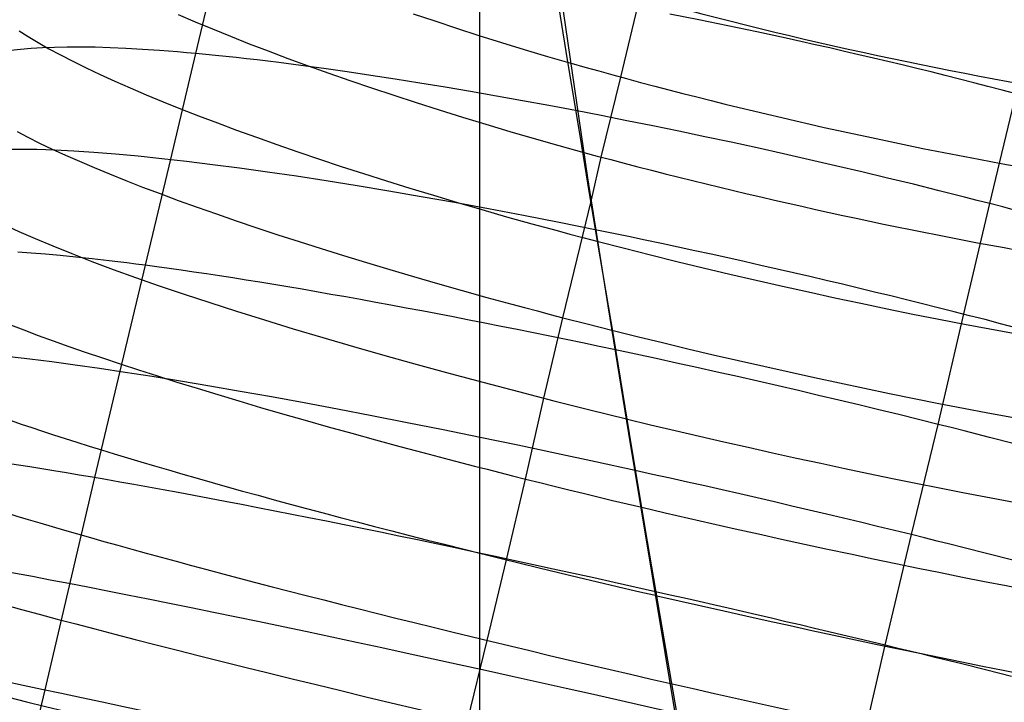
# Model space of a CAD drawing. Extents: x -383 to 1849, y -1185 to -529.
# Tile 774 of 870: x 1799 to 1817, y -1016 to -1004. Entities that reach past the tile are written whole.
import ezdxf

# ---------------------------------------------------------------- set-up
doc = ezdxf.new("R2010")
doc.units = 0
doc.layers.add('PREDEFINITO', color=7, linetype='CONTINUOUS')

msp = doc.modelspace()

# ---------------------------------------------------------------- linework, layer by layer
at = {"layer": 'PREDEFINITO'}
for p, q in [((1807.644, -1016.516, 663.883), (1807.644, -807.082, 663.883)), ((1802.596, -1004.702, 476.832), (1803.477, -1000.948, 477.272)), ((1809.566, -1006.912, 501.749), (1808.9, -1002.326, 501.813)), ((1808.905, -1002.998, 473.426), (1809.175, -1004.665, 473.025)), ((1810.153, -1005.124, 502.028), (1810.49, -1003.705, 502.244)), ((1802.282, -1004.009, 496.99), (1802.581, -1004.137, 497.345)), ((1806.46, -1003.994, 500.506), (1806.843, -1004.123, 500.726)), ((1811.543, -1004.104, 472.623), (1811.028, -1004, 472.718)), ((1812.059, -1004.21, 472.546), (1811.543, -1004.104, 472.623)), ((1802.581, -1004.137, 497.345), (1802.891, -1004.266, 497.69)), ((1802.891, -1004.266, 497.69), (1803.211, -1004.396, 498.026)), ((1806.843, -1004.123, 500.726), (1807.232, -1004.251, 500.934)), ((1807.232, -1004.251, 500.934), (1807.628, -1004.379, 501.13)), ((1812.576, -1004.319, 472.487), (1812.059, -1004.21, 472.546)), ((1799.45, -1004.297, 492.379), (1799.612, -1004.401, 492.828)), ((1799.612, -1004.401, 492.828), (1799.788, -1004.508, 493.27)), ((1803.211, -1004.396, 498.026), (1803.542, -1004.527, 498.351)), ((1807.628, -1004.379, 501.13), (1808.03, -1004.505, 501.312)), ((1813.095, -1004.431, 472.446), (1812.576, -1004.319, 472.487)), ((1813.354, -1004.488, 472.433), (1813.095, -1004.431, 472.446)), ((1799.475, -1004.63, 481.761), (1799.301, -1004.65, 482.221)), ((1799.663, -1004.613, 481.306), (1799.475, -1004.63, 481.761)), ((1799.864, -1004.601, 480.858), (1799.663, -1004.613, 481.306)), ((1799.788, -1004.508, 493.27), (1799.98, -1004.616, 493.706)), ((1800.079, -1004.593, 480.417), (1799.864, -1004.601, 480.858)), ((1799.98, -1004.616, 493.706), (1800.186, -1004.728, 494.135)), ((1800.307, -1004.589, 479.983), (1800.079, -1004.593, 480.417)), ((1800.548, -1004.588, 479.556), (1800.307, -1004.589, 479.983)), ((1800.803, -1004.592, 479.138), (1800.548, -1004.588, 479.556)), ((1801.07, -1004.6, 478.728), (1800.803, -1004.592, 479.138)), ((1801.35, -1004.612, 478.328), (1801.07, -1004.6, 478.728)), ((1801.643, -1004.628, 477.938), (1801.35, -1004.612, 478.328)), ((1801.948, -1004.648, 477.559), (1801.643, -1004.628, 477.938)), ((1803.542, -1004.527, 498.351), (1803.882, -1004.657, 498.666)), ((1808.03, -1004.505, 501.312), (1808.437, -1004.629, 501.481)), ((1808.437, -1004.629, 501.481), (1808.85, -1004.753, 501.636)), ((1813.613, -1004.546, 472.424), (1813.354, -1004.488, 472.433)), ((1813.872, -1004.604, 472.42), (1813.613, -1004.546, 472.424)), ((1814.13, -1004.664, 472.42), (1813.872, -1004.604, 472.42)), ((1800.186, -1004.728, 494.135), (1800.407, -1004.841, 494.557)), ((1802.106, -1004.66, 477.373), (1801.948, -1004.648, 477.559)), ((1802.266, -1004.673, 477.19), (1802.106, -1004.66, 477.373)), ((1802.15, -1006.583, 476.672), (1802.596, -1004.702, 476.832)), ((1802.43, -1004.687, 477.01), (1802.266, -1004.673, 477.19)), ((1802.596, -1004.702, 476.832), (1802.43, -1004.687, 477.01)), ((1802.77, -1004.718, 476.654), (1802.596, -1004.702, 476.832)), ((1802.946, -1004.736, 476.479), (1802.77, -1004.718, 476.654)), ((1803.126, -1004.754, 476.307), (1802.946, -1004.736, 476.479)), ((1803.309, -1004.774, 476.138), (1803.126, -1004.754, 476.307)), ((1803.495, -1004.795, 475.972), (1803.309, -1004.774, 476.138)), ((1803.683, -1004.817, 475.81), (1803.495, -1004.795, 475.972)), ((1803.875, -1004.84, 475.651), (1803.683, -1004.817, 475.81)), ((1803.882, -1004.657, 498.666), (1804.232, -1004.788, 498.969)), ((1804.232, -1004.788, 498.969), (1804.591, -1004.92, 499.262)), ((1808.85, -1004.753, 501.636), (1809.267, -1004.875, 501.778)), ((1809.175, -1004.665, 473.025), (1809.453, -1006.346, 472.676)), ((1814.388, -1004.723, 472.425), (1814.13, -1004.664, 472.42)), ((1814.646, -1004.783, 472.434), (1814.388, -1004.723, 472.425)), ((1814.904, -1004.844, 472.449), (1814.646, -1004.783, 472.434)), ((1800.407, -1004.841, 494.557), (1800.642, -1004.956, 494.971)), ((1800.642, -1004.956, 494.971), (1800.89, -1005.074, 495.378)), ((1804.069, -1004.864, 475.495), (1803.875, -1004.84, 475.651)), ((1804.464, -1004.915, 475.193), (1804.069, -1004.864, 475.495)), ((1804.87, -1004.97, 474.905), (1804.464, -1004.915, 475.193)), ((1804.591, -1004.92, 499.262), (1804.959, -1005.051, 499.542)), ((1805.285, -1005.029, 474.63), (1804.87, -1004.97, 474.905)), ((1815.16, -1004.906, 472.468), (1814.904, -1004.844, 472.449)), ((1815.417, -1004.968, 472.492), (1815.16, -1004.906, 472.468)), ((1815.672, -1005.03, 472.521), (1815.417, -1004.968, 472.492)), ((1800.89, -1005.074, 495.378), (1801.152, -1005.193, 495.776)), ((1804.959, -1005.051, 499.542), (1805.336, -1005.182, 499.811)), ((1805.709, -1005.092, 474.37), (1805.285, -1005.029, 474.63)), ((1806.141, -1005.158, 474.123), (1805.709, -1005.092, 474.37)), ((1806.58, -1005.228, 473.89), (1806.141, -1005.158, 474.123)), ((1809.804, -1006.543, 501.834), (1810.153, -1005.124, 502.028)), ((1815.926, -1005.093, 472.554), (1815.672, -1005.03, 472.521)), ((1816.18, -1005.157, 472.593), (1815.926, -1005.093, 472.554)), ((1816.433, -1005.221, 472.636), (1816.18, -1005.157, 472.593)), ((1801.152, -1005.193, 495.776), (1801.426, -1005.314, 496.165)), ((1801.426, -1005.314, 496.165), (1801.713, -1005.436, 496.545)), ((1805.336, -1005.182, 499.811), (1805.721, -1005.313, 500.067)), ((1805.721, -1005.313, 500.067), (1806.114, -1005.444, 500.31)), ((1807.027, -1005.302, 473.672), (1806.58, -1005.228, 473.89)), ((1807.481, -1005.379, 473.468), (1807.027, -1005.302, 473.672)), ((1816.684, -1005.286, 472.684), (1816.433, -1005.221, 472.636)), ((1816.935, -1005.351, 472.737), (1816.684, -1005.286, 472.684)), ((1801.713, -1005.436, 496.545), (1802.012, -1005.559, 496.916)), ((1806.114, -1005.444, 500.31), (1806.514, -1005.574, 500.54)), ((1807.94, -1005.459, 473.278), (1807.481, -1005.379, 473.468)), ((1808.405, -1005.542, 473.104), (1807.94, -1005.459, 473.278)), ((1816.718, -1007.371, 472.584), (1817.184, -1005.416, 472.795)), ((1817.184, -1005.416, 472.795), (1816.935, -1005.351, 472.737)), ((1802.012, -1005.559, 496.916), (1802.322, -1005.684, 497.278)), ((1802.322, -1005.684, 497.278), (1802.644, -1005.81, 497.629)), ((1806.514, -1005.574, 500.54), (1806.921, -1005.704, 500.757)), ((1808.875, -1005.629, 472.944), (1808.405, -1005.542, 473.104)), ((1809.349, -1005.718, 472.799), (1808.875, -1005.629, 472.944)), ((1802.644, -1005.81, 497.629), (1802.977, -1005.937, 497.969)), ((1806.921, -1005.704, 500.757), (1807.335, -1005.832, 500.959)), ((1807.335, -1005.832, 500.959), (1807.755, -1005.96, 501.148)), ((1809.804, -1005.806, 472.676), (1809.349, -1005.718, 472.799)), ((1810.262, -1005.896, 472.567), (1809.804, -1005.806, 472.676)), ((1802.977, -1005.937, 497.969), (1803.32, -1006.064, 498.298)), ((1807.755, -1005.96, 501.148), (1808.182, -1006.087, 501.322)), ((1810.723, -1005.989, 472.472), (1810.262, -1005.896, 472.567)), ((1811.185, -1006.084, 472.391), (1810.723, -1005.989, 472.472)), ((1799.414, -1006.091, 493.128), (1799.607, -1006.192, 493.565)), ((1799.607, -1006.192, 493.565), (1799.815, -1006.295, 493.995)), ((1803.32, -1006.064, 498.298), (1803.673, -1006.192, 498.617)), ((1803.673, -1006.192, 498.617), (1804.036, -1006.321, 498.923)), ((1808.182, -1006.087, 501.322), (1808.614, -1006.212, 501.482)), ((1808.614, -1006.212, 501.482), (1809.051, -1006.336, 501.626)), ((1811.649, -1006.181, 472.324), (1811.185, -1006.084, 472.391)), ((1812.114, -1006.28, 472.272), (1811.649, -1006.181, 472.324)), ((1799.815, -1006.295, 493.995), (1800.037, -1006.401, 494.418)), ((1804.036, -1006.321, 498.923), (1804.409, -1006.45, 499.218)), ((1809.051, -1006.336, 501.626), (1809.494, -1006.459, 501.754)), ((1809.453, -1006.346, 472.676), (1809.593, -1007.191, 472.525)), ((1812.58, -1006.381, 472.235), (1812.114, -1006.28, 472.272)), ((1813.046, -1006.485, 472.212), (1812.58, -1006.381, 472.235)), ((1800.037, -1006.401, 494.418), (1800.273, -1006.509, 494.833)), ((1800.273, -1006.509, 494.833), (1800.522, -1006.618, 495.24)), ((1804.409, -1006.45, 499.218), (1804.791, -1006.579, 499.5)), ((1809.63, -1007.303, 501.745), (1809.804, -1006.543, 501.834)), ((1813.511, -1006.59, 472.205), (1813.046, -1006.485, 472.212)), ((1800.522, -1006.618, 495.24), (1800.785, -1006.73, 495.638)), ((1800.785, -1006.73, 495.638), (1801.06, -1006.843, 496.028)), ((1801.245, -1010.351, 476.469), (1802.15, -1006.583, 476.672)), ((1804.791, -1006.579, 499.5), (1805.181, -1006.708, 499.769)), ((1805.181, -1006.708, 499.769), (1805.579, -1006.837, 500.025)), ((1813.975, -1006.697, 472.213), (1813.511, -1006.59, 472.205)), ((1814.439, -1006.805, 472.235), (1813.975, -1006.697, 472.213)), ((1801.06, -1006.843, 496.028), (1801.348, -1006.959, 496.409)), ((1805.579, -1006.837, 500.025), (1805.986, -1006.966, 500.267)), ((1809.926, -1009.189, 501.723), (1809.566, -1006.912, 501.749)), ((1814.9, -1006.916, 472.274), (1814.439, -1006.805, 472.235)), ((1815.359, -1007.027, 472.328), (1814.9, -1006.916, 472.274)), ((1801.348, -1006.959, 496.409), (1801.648, -1007.075, 496.78)), ((1801.648, -1007.075, 496.78), (1801.959, -1007.193, 497.142)), ((1805.986, -1006.966, 500.267), (1806.4, -1007.095, 500.496)), ((1806.4, -1007.095, 500.496), (1806.821, -1007.223, 500.71)), ((1815.816, -1007.141, 472.397), (1815.359, -1007.027, 472.328)), ((1801.959, -1007.193, 497.142), (1802.282, -1007.312, 497.493)), ((1806.821, -1007.223, 500.71), (1807.249, -1007.35, 500.91)), ((1809.593, -1007.191, 472.525), (1809.735, -1008.04, 472.388)), ((1816.269, -1007.255, 472.483), (1815.816, -1007.141, 472.397)), ((1816.494, -1007.313, 472.532), (1816.269, -1007.255, 472.483)), ((1802.282, -1007.312, 497.493), (1802.615, -1007.433, 497.833)), ((1802.615, -1007.433, 497.833), (1802.959, -1007.554, 498.163)), ((1807.249, -1007.35, 500.91), (1807.683, -1007.477, 501.094)), ((1809.125, -1009.399, 501.537), (1809.63, -1007.303, 501.745)), ((1816.255, -1009.33, 472.413), (1816.718, -1007.371, 472.584)), ((1816.718, -1007.371, 472.584), (1816.494, -1007.313, 472.532)), ((1816.947, -1007.43, 472.643), (1816.718, -1007.371, 472.584)), ((1817.175, -1007.491, 472.705), (1816.947, -1007.43, 472.643)), ((1802.959, -1007.554, 498.163), (1803.314, -1007.676, 498.481)), ((1807.683, -1007.477, 501.094), (1808.123, -1007.603, 501.263)), ((1808.123, -1007.603, 501.263), (1808.569, -1007.727, 501.416)), ((1803.314, -1007.676, 498.481), (1803.678, -1007.799, 498.788)), ((1808.569, -1007.727, 501.416), (1808.794, -1007.789, 501.487)), ((1808.794, -1007.789, 501.487), (1809.02, -1007.85, 501.554)), ((1803.678, -1007.799, 498.788), (1804.051, -1007.923, 499.082)), ((1804.051, -1007.923, 499.082), (1804.433, -1008.046, 499.364)), ((1809.02, -1007.85, 501.554), (1809.247, -1007.912, 501.616)), ((1809.247, -1007.912, 501.616), (1809.476, -1007.972, 501.674)), ((1804.433, -1008.046, 499.364), (1804.824, -1008.171, 499.633)), ((1809.476, -1007.972, 501.674), (1809.751, -1008.045, 501.738)), ((1809.735, -1008.04, 472.388), (1810.022, -1009.745, 472.156)), ((1799.667, -1008.252, 479.288), (1799.429, -1008.236, 479.715)), ((1799.918, -1008.271, 478.869), (1799.667, -1008.252, 479.288)), ((1800.182, -1008.294, 478.458), (1799.918, -1008.271, 478.869)), ((1800.459, -1008.32, 478.057), (1800.182, -1008.294, 478.458)), ((1800.749, -1008.351, 477.666), (1800.459, -1008.32, 478.057)), ((1804.824, -1008.171, 499.633), (1805.223, -1008.295, 499.889)), ((1805.223, -1008.295, 499.889), (1805.631, -1008.419, 500.131)), ((1801.051, -1008.385, 477.285), (1800.749, -1008.351, 477.666)), ((1801.207, -1008.404, 477.099), (1801.051, -1008.385, 477.285)), ((1801.366, -1008.423, 476.916), (1801.207, -1008.404, 477.099)), ((1801.528, -1008.444, 476.735), (1801.366, -1008.423, 476.916)), ((1801.693, -1008.465, 476.557), (1801.528, -1008.444, 476.735)), ((1801.903, -1008.493, 476.341), (1801.693, -1008.465, 476.557)), ((1802.117, -1008.523, 476.129), (1801.903, -1008.493, 476.341)), ((1805.631, -1008.419, 500.131), (1806.045, -1008.544, 500.36)), ((1802.335, -1008.554, 475.922), (1802.117, -1008.523, 476.129)), ((1802.558, -1008.586, 475.719), (1802.335, -1008.554, 475.922)), ((1802.785, -1008.62, 475.522), (1802.558, -1008.586, 475.719)), ((1803.016, -1008.655, 475.329), (1802.785, -1008.62, 475.522)), ((1803.251, -1008.692, 475.141), (1803.016, -1008.655, 475.329)), ((1806.045, -1008.544, 500.36), (1806.467, -1008.668, 500.574)), ((1806.467, -1008.668, 500.574), (1806.895, -1008.791, 500.773)), ((1803.49, -1008.73, 474.958), (1803.251, -1008.692, 475.141)), ((1803.733, -1008.769, 474.779), (1803.49, -1008.73, 474.958)), ((1803.98, -1008.809, 474.606), (1803.733, -1008.769, 474.779)), ((1804.229, -1008.851, 474.438), (1803.98, -1008.809, 474.606)), ((1806.895, -1008.791, 500.773), (1807.33, -1008.914, 500.958)), ((1804.483, -1008.894, 474.275), (1804.229, -1008.851, 474.438)), ((1804.739, -1008.938, 474.117), (1804.483, -1008.894, 474.275)), ((1804.998, -1008.983, 473.964), (1804.739, -1008.938, 474.117)), ((1805.261, -1009.03, 473.816), (1804.998, -1008.983, 473.964)), ((1807.33, -1008.914, 500.958), (1807.771, -1009.037, 501.126)), ((1805.526, -1009.077, 473.673), (1805.261, -1009.03, 473.816)), ((1805.794, -1009.126, 473.536), (1805.526, -1009.077, 473.673)), ((1806.065, -1009.176, 473.404), (1805.794, -1009.126, 473.536)), ((1806.338, -1009.227, 473.277), (1806.065, -1009.176, 473.404)), ((1807.771, -1009.037, 501.126), (1808.217, -1009.159, 501.279)), ((1808.217, -1009.159, 501.279), (1808.442, -1009.219, 501.35)), ((1810.297, -1011.457, 501.696), (1809.926, -1009.189, 501.723)), ((1806.614, -1009.278, 473.155), (1806.338, -1009.227, 473.277)), ((1806.892, -1009.331, 473.039), (1806.614, -1009.278, 473.155)), ((1807.172, -1009.385, 472.929), (1806.892, -1009.331, 473.039)), ((1808.442, -1009.219, 501.35), (1808.669, -1009.279, 501.416)), ((1808.669, -1009.279, 501.416), (1808.896, -1009.339, 501.479)), ((1808.896, -1009.339, 501.479), (1809.125, -1009.399, 501.537)), ((1815.801, -1011.295, 472.281), (1816.255, -1009.33, 472.413)), ((1799.296, -1009.525, 494.192), (1799.536, -1009.617, 494.609)), ((1807.454, -1009.44, 472.824), (1807.172, -1009.385, 472.929)), ((1807.737, -1009.495, 472.724), (1807.454, -1009.44, 472.824)), ((1808.023, -1009.552, 472.63), (1807.737, -1009.495, 472.724)), ((1808.785, -1010.83, 501.429), (1809.125, -1009.399, 501.537)), ((1809.125, -1009.399, 501.537), (1809.557, -1009.51, 501.634)), ((1809.557, -1009.51, 501.634), (1809.992, -1009.62, 501.717)), ((1799.536, -1009.617, 494.609), (1799.79, -1009.712, 495.018)), ((1799.79, -1009.712, 495.018), (1800.057, -1009.81, 495.418)), ((1808.31, -1009.61, 472.541), (1808.023, -1009.552, 472.63)), ((1808.599, -1009.668, 472.458), (1808.31, -1009.61, 472.541)), ((1808.889, -1009.727, 472.381), (1808.599, -1009.668, 472.458)), ((1800.057, -1009.81, 495.418), (1800.336, -1009.909, 495.81)), ((1809.18, -1009.787, 472.309), (1808.889, -1009.727, 472.381)), ((1809.472, -1009.848, 472.243), (1809.18, -1009.787, 472.309)), ((1809.766, -1009.909, 472.183), (1809.472, -1009.848, 472.243)), ((1810.022, -1009.745, 472.156), (1810.303, -1011.455, 471.967)), ((1800.336, -1009.909, 495.81), (1800.628, -1010.011, 496.193)), ((1800.628, -1010.011, 496.193), (1800.932, -1010.114, 496.566)), ((1810.06, -1009.971, 472.128), (1809.766, -1009.909, 472.183)), ((1810.42, -1010.048, 472.07), (1810.06, -1009.971, 472.128)), ((1810.781, -1010.126, 472.02), (1810.42, -1010.048, 472.07)), ((1800.932, -1010.114, 496.566), (1801.247, -1010.219, 496.93)), ((1801.247, -1010.219, 496.93), (1801.573, -1010.325, 497.283)), ((1811.142, -1010.205, 471.979), (1810.781, -1010.126, 472.02)), ((1811.504, -1010.284, 471.947), (1811.142, -1010.205, 471.979)), ((1800.797, -1012.238, 476.418), (1801.245, -1010.351, 476.469)), ((1801.573, -1010.325, 497.283), (1801.91, -1010.433, 497.625)), ((1811.867, -1010.365, 471.924), (1811.504, -1010.284, 471.947)), ((1812.229, -1010.446, 471.91), (1811.867, -1010.365, 471.924)), ((1801.91, -1010.433, 497.625), (1802.258, -1010.543, 497.957)), ((1802.258, -1010.543, 497.957), (1802.615, -1010.654, 498.277)), ((1812.591, -1010.529, 471.905), (1812.229, -1010.446, 471.91)), ((1812.952, -1010.611, 471.909), (1812.591, -1010.529, 471.905)), ((1802.615, -1010.654, 498.277), (1802.983, -1010.765, 498.585)), ((1802.983, -1010.765, 498.585), (1803.359, -1010.878, 498.881)), ((1813.313, -1010.695, 471.923), (1812.952, -1010.611, 471.909)), ((1813.673, -1010.779, 471.945), (1813.313, -1010.695, 471.923)), ((1803.359, -1010.878, 498.881), (1803.744, -1010.992, 499.165)), ((1808.458, -1012.266, 501.352), (1808.785, -1010.83, 501.429)), ((1814.032, -1010.864, 471.978), (1813.673, -1010.779, 471.945)), ((1814.389, -1010.949, 472.019), (1814.032, -1010.864, 471.978)), ((1803.744, -1010.992, 499.165), (1804.138, -1011.106, 499.436)), ((1804.138, -1011.106, 499.436), (1804.54, -1011.222, 499.693)), ((1814.745, -1011.035, 472.07), (1814.389, -1010.949, 472.019)), ((1815.099, -1011.122, 472.131), (1814.745, -1011.035, 472.07)), ((1815.451, -1011.208, 472.201), (1815.099, -1011.122, 472.131)), ((1804.54, -1011.222, 499.693), (1804.95, -1011.337, 499.937)), ((1815.323, -1013.255, 472.182), (1815.801, -1011.295, 472.281)), ((1815.801, -1011.295, 472.281), (1815.451, -1011.208, 472.201)), ((1816.03, -1011.353, 472.339), (1815.801, -1011.295, 472.281)), ((1804.95, -1011.337, 499.937), (1805.367, -1011.453, 500.167)), ((1805.367, -1011.453, 500.167), (1805.79, -1011.569, 500.383)), ((1813.299, -1029.565, 501.605), (1810.297, -1011.457, 501.696)), ((1810.303, -1011.455, 471.967), (1810.585, -1013.172, 471.83)), ((1816.259, -1011.411, 472.401), (1816.03, -1011.353, 472.339)), ((1816.486, -1011.469, 472.468), (1816.259, -1011.411, 472.401)), ((1816.712, -1011.527, 472.539), (1816.486, -1011.469, 472.468)), ((1805.79, -1011.569, 500.383), (1806.221, -1011.686, 500.583)), ((1817.159, -1011.643, 472.692), (1816.712, -1011.527, 472.539)), ((1806.221, -1011.686, 500.583), (1806.658, -1011.802, 500.769)), ((1806.658, -1011.802, 500.769), (1807.1, -1011.919, 500.939)), ((1807.1, -1011.919, 500.939), (1807.548, -1012.035, 501.093)), ((1807.548, -1012.035, 501.093), (1807.774, -1012.093, 501.164)), ((1807.774, -1012.093, 501.164), (1808.001, -1012.151, 501.231)), ((1808.001, -1012.151, 501.231), (1808.229, -1012.209, 501.293)), ((1810.72, -1012.183, 471.874), (1810.41, -1012.114, 471.907)), ((1799.911, -1016.016, 476.413), (1800.797, -1012.238, 476.418)), ((1808.119, -1013.702, 501.299), (1808.458, -1012.266, 501.352)), ((1808.229, -1012.209, 501.293), (1808.458, -1012.266, 501.352)), ((1808.458, -1012.266, 501.352), (1808.713, -1012.33, 501.411)), ((1808.713, -1012.33, 501.411), (1808.97, -1012.393, 501.466)), ((1811.029, -1012.251, 471.847), (1810.72, -1012.183, 471.874)), ((1811.339, -1012.321, 471.826), (1811.029, -1012.251, 471.847)), ((1811.649, -1012.39, 471.813), (1811.339, -1012.321, 471.826)), ((1808.97, -1012.393, 501.466), (1809.227, -1012.457, 501.515)), ((1809.227, -1012.457, 501.515), (1809.486, -1012.52, 501.56)), ((1809.486, -1012.52, 501.56), (1809.745, -1012.582, 501.599)), ((1811.959, -1012.461, 471.806), (1811.649, -1012.39, 471.813)), ((1812.269, -1012.531, 471.805), (1811.959, -1012.461, 471.806)), ((1809.745, -1012.582, 501.599), (1810.006, -1012.645, 501.633)), ((1810.006, -1012.645, 501.633), (1810.267, -1012.707, 501.662)), ((1812.579, -1012.602, 471.812), (1812.269, -1012.531, 471.805)), ((1812.887, -1012.674, 471.825), (1812.579, -1012.602, 471.812)), ((1813.196, -1012.746, 471.845), (1812.887, -1012.674, 471.825)), ((1810.267, -1012.707, 501.662), (1810.529, -1012.769, 501.686)), ((1813.503, -1012.818, 471.872), (1813.196, -1012.746, 471.845)), ((1813.81, -1012.89, 471.906), (1813.503, -1012.818, 471.872)), ((1814.115, -1012.963, 471.947), (1813.81, -1012.89, 471.906)), ((1814.419, -1013.036, 471.995), (1814.115, -1012.963, 471.947)), ((1814.722, -1013.109, 472.05), (1814.419, -1013.036, 471.995)), ((1810.585, -1013.172, 471.83), (1810.882, -1014.897, 471.752)), ((1815.024, -1013.182, 472.112), (1814.722, -1013.109, 472.05)), ((1815.323, -1013.255, 472.182), (1815.024, -1013.182, 472.112)), ((1814.857, -1015.221, 472.123), (1815.323, -1013.255, 472.182)), ((1815.553, -1013.312, 472.24), (1815.323, -1013.255, 472.182)), ((1815.782, -1013.368, 472.303), (1815.553, -1013.312, 472.24)), ((1816.009, -1013.425, 472.369), (1815.782, -1013.368, 472.303)), ((1816.235, -1013.482, 472.44), (1816.009, -1013.425, 472.369)), ((1816.684, -1013.595, 472.594), (1816.235, -1013.482, 472.44)), ((1807.777, -1015.136, 501.274), (1808.119, -1013.702, 501.299)), ((1817.128, -1013.709, 472.764), (1816.684, -1013.595, 472.594)), ((1811.03, -1014.329, 471.76), (1810.772, -1014.271, 471.773)), ((1811.288, -1014.387, 471.751), (1811.03, -1014.329, 471.76)), ((1811.546, -1014.446, 471.746), (1811.288, -1014.387, 471.751)), ((1811.804, -1014.505, 471.746), (1811.546, -1014.446, 471.746)), ((1812.062, -1014.564, 471.751), (1811.804, -1014.505, 471.746)), ((1812.319, -1014.623, 471.761), (1812.062, -1014.564, 471.751)), ((1812.576, -1014.682, 471.775), (1812.319, -1014.623, 471.761)), ((1812.832, -1014.742, 471.794), (1812.576, -1014.682, 471.775)), ((1813.088, -1014.802, 471.818), (1812.832, -1014.742, 471.794)), ((1813.343, -1014.861, 471.847), (1813.088, -1014.802, 471.818)), ((1810.882, -1014.897, 471.752), (1811.177, -1016.624, 471.727)), ((1813.598, -1014.921, 471.881), (1813.343, -1014.861, 471.847)), ((1813.852, -1014.981, 471.919), (1813.598, -1014.921, 471.881)), ((1807.424, -1016.568, 501.274), (1807.777, -1015.136, 501.274)), ((1814.105, -1015.041, 471.963), (1813.852, -1014.981, 471.919)), ((1814.356, -1015.101, 472.011), (1814.105, -1015.041, 471.963)), ((1814.607, -1015.161, 472.064), (1814.356, -1015.101, 472.011)), ((1814.402, -1017.189, 472.103), (1814.857, -1015.221, 472.123)), ((1814.857, -1015.221, 472.123), (1814.607, -1015.161, 472.064)), ((1815.087, -1015.277, 472.181), (1814.857, -1015.221, 472.123)), ((1815.316, -1015.332, 472.243), (1815.087, -1015.277, 472.181)), ((1815.543, -1015.388, 472.31), (1815.316, -1015.332, 472.243)), ((1815.77, -1015.443, 472.381), (1815.543, -1015.388, 472.31)), ((1816.219, -1015.554, 472.535), (1815.77, -1015.443, 472.381)), ((1816.664, -1015.664, 472.705), (1816.219, -1015.554, 472.535)), ((1817.102, -1015.774, 472.891), (1816.664, -1015.664, 472.705)), ((1799.464, -1017.903, 476.469), (1799.911, -1016.016, 476.413))]:
    msp.add_line(p, q, dxfattribs=at)
at = {"layer": 'PREDEFINITO', "extrusion": (0.216902, 0.951578, 0.217838)}
msp.add_arc((-1991.717, 600.744, -451.525), 15.245, 68.6036, 135.8467, dxfattribs=at)
at = {"layer": 'PREDEFINITO', "extrusion": (0.217833, 0.955383, 0.19948)}
msp.add_arc((-1991.725, 592.167, -464.35), 15.267, 71.1942, 135.8436, dxfattribs=at)
at = {"layer": 'PREDEFINITO', "extrusion": (0.218628, 0.958856, 0.181101)}
msp.add_arc((-1991.686, 583.369, -477.1), 15.318, 73.6841, 135.7949, dxfattribs=at)
at = {"layer": 'PREDEFINITO', "extrusion": (0.221157, 0.969347, 0.107036)}
msp.add_arc((-1991.802, 546.401, -526.148), 14.97, 282.5854, 82.4126, dxfattribs=at)
at = {"layer": 'PREDEFINITO', "extrusion": (0.219407, 0.961983, 0.162634)}
msp.add_arc((-1991.68, 574.288, -489.579), 15.381, 76.1297, 135.7093, dxfattribs=at)
at = {"layer": 'PREDEFINITO', "extrusion": (0.221091, 0.969359, 0.107064)}
msp.add_arc((-1991.766, 546.434, -526.267), 14.974, 136.6268, 282.5966, dxfattribs=at)
at = {"layer": 'PREDEFINITO', "extrusion": (0.220081, 0.964772, 0.144149)}
msp.add_arc((-1991.674, 565.055, -501.917), 15.399, 78.5534, 135.7237, dxfattribs=at)
at = {"layer": 'PREDEFINITO', "extrusion": (0.221873, 0.972573, 0.069816)}
msp.add_arc((-1991.751, 526.419, -549.728), 14.967, 276.0546, 87.293, dxfattribs=at)
at = {"layer": 'PREDEFINITO', "extrusion": (0.220663, 0.967224, 0.125645)}
msp.add_arc((-1991.642, 555.56, -514.093), 15.465, 80.9753, 135.6353, dxfattribs=at)
at = {"layer": 'PREDEFINITO', "extrusion": (0.221156, 0.969341, 0.107088)}
msp.add_arc((-1991.622, 545.891, -526.12), 15.481, 83.333, 135.6367, dxfattribs=at)
at = {"layer": 'PREDEFINITO', "extrusion": (0.222153, 0.973671, 0.051114)}
msp.add_arc((-1991.756, 516.063, -561.184), 14.969, 272.8094, 89.6781, dxfattribs=at)
at = {"layer": 'PREDEFINITO', "extrusion": (0.221535, 0.971142, 0.088353)}
msp.add_arc((-1991.601, 535.995, -538.121), 15.436, 85.6397, 135.7546, dxfattribs=at)
at = {"layer": 'PREDEFINITO', "extrusion": (0.222368, 0.974423, 0.032445)}
msp.add_arc((-1991.769, 505.523, -572.39), 14.967, 269.5286, 92.0223, dxfattribs=at)
at = {"layer": 'PREDEFINITO', "extrusion": (0.221903, 0.972566, 0.069819)}
msp.add_arc((-1991.606, 525.931, -549.665), 15.446, 87.9845, 135.7503, dxfattribs=at)
at = {"layer": 'PREDEFINITO', "extrusion": (0.222459, 0.974845, 0.01372)}
msp.add_arc((-1991.759, 494.75, -583.516), 14.97, 266.3432, 94.3968, dxfattribs=at)
at = {"layer": 'PREDEFINITO', "extrusion": (0.22219, 0.973661, 0.051138)}
msp.add_arc((-1991.616, 515.605, -561.094), 15.437, 90.29, 135.7742, dxfattribs=at)

doc.saveas('drawing.dxf')
